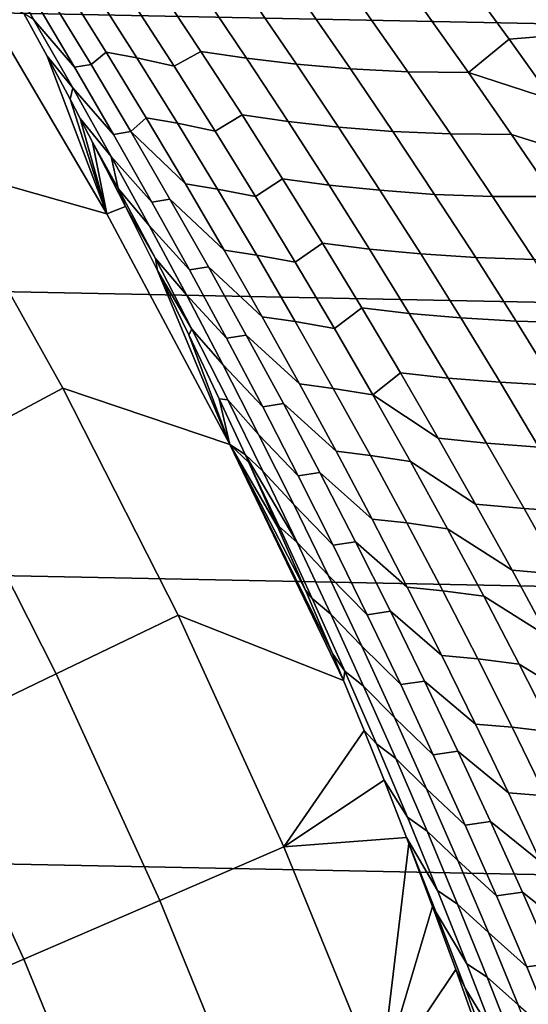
# Model space of a CAD drawing. Header units: metres. Extents: x -32 to 117, y -314 to 32.
# Tile 263 of 380: x 22.94 to 25.08, y 9.74 to 13.87. Entities that reach past the tile are written whole.
import ezdxf

# ---------------------------------------------------------------- set-up
doc = ezdxf.new("R2010")
doc.units = ezdxf.units.M
doc.layers.add('solid_24_501_064_XXX', color=7, linetype='CONTINUOUS')

msp = doc.modelspace()

# ---------------------------------------------------------------- linework, layer by layer
at = {"layer": 'solid_24_501_064_XXX'}
for points in [[(-28.252819, 16.063238, -303.5), (28.869246, 14.927042, -303.5), (29.439856, 13.767515, -303.5), (-28.869246, 14.927042, -303.5)], [(25.416836, 13.754787, -299.5), (24.826618, 14.793545, -299.5), (24.25305, 15.716221, 20), (24.873026, 14.715385, 20)], [(-28.869246, 14.927042, -303.5), (29.439856, 13.767515, -303.5), (29.963835, 12.586431, -303.5), (-29.439856, 13.767515, -303.5)], [(25.460022, 14.920466, -299.5), (24.826618, 14.793545, -299.5), (25.416836, 13.754787, -299.5), (25.759274, 14.397655, -299.5)], [(25.416836, 13.754787, -299.5), (24.873026, 14.715385, 20), (25.292612, 13.981863, 20.209557), (25.451727, 13.690129, 20)], [(23.308289, 13.054229, 84.956604), (22.752085, 14.001138, 84.956604), (22.042425, 14.165807, 92.171654), (22.601885, 13.254938, 92.171654)], [(22.833151, 14.154586, 82.722343), (23.000473, 13.86957, 82.846092), (23.172569, 13.670086, 82.517509), (23.0063, 13.950991, 82.395935)], [(24.99622, 13.787849, 78.508064), (25.269648, 13.809469, 78.215492), (25.083748, 14.061455, 78.083748), (24.811886, 14.040879, 78.377777)], [(24.825575, 13.64744, 78.875641), (24.99622, 13.787849, 78.508064), (24.811886, 14.040879, 78.377777), (24.642164, 13.905217, 78.746407)], [(23.057678, 13.715516, 83.247353), (22.959724, 13.89591, 83.112671), (22.752085, 14.001138, 84.956604), (23.308289, 13.054229, 84.956604)], [(23.242002, 13.681264, 82.105278), (23.30508, 13.733495, 81.681602), (23.134579, 14.007597, 81.558662), (23.072142, 13.961509, 81.982025)], [(23.30508, 13.733495, 81.681602), (23.434624, 13.70844, 81.299706), (23.261662, 13.981166, 81.175781), (23.134579, 14.007597, 81.558662)], [(23.434624, 13.70844, 81.299706), (23.590508, 13.673622, 80.931267), (23.415487, 13.944757, 80.806572), (23.261662, 13.981166, 81.175781)], [(23.590508, 13.673622, 80.931267), (23.703165, 13.736404, 80.527847), (23.527754, 14.001654, 80.40329), (23.415487, 13.944757, 80.806572)], [(23.703165, 13.736404, 80.527847), (23.895102, 13.707265, 80.177315), (23.717903, 13.970928, 80.051941), (23.527754, 14.001654, 80.40329)], [(23.172569, 13.670086, 82.517509), (23.242002, 13.681264, 82.105278), (23.072142, 13.961509, 81.982025), (23.0063, 13.950991, 82.395935)], [(23.895102, 13.707265, 80.177315), (24.104668, 13.682157, 79.836784), (23.925804, 13.94425, 79.710564), (23.717903, 13.970928, 80.051941)], [(24.104668, 13.682157, 79.836784), (24.330872, 13.662268, 79.506538), (24.150452, 13.922832, 79.379417), (23.925804, 13.94425, 79.710564)], [(23.165071, 13.583013, 82.967361), (23.000473, 13.86957, 82.846092), (22.959724, 13.89591, 83.112671), (23.057678, 13.715516, 83.247353)], [(24.330872, 13.662268, 79.506538), (24.571442, 13.650497, 79.185997), (24.389507, 13.909618, 79.057877), (24.150452, 13.922832, 79.379417)], [(24.571442, 13.650497, 79.185997), (24.825575, 13.64744, 78.875641), (24.642164, 13.905217, 78.746407), (24.389507, 13.909618, 79.057877)], [(23.000473, 13.86957, 82.846092), (23.165071, 13.583013, 82.967361), (23.336136, 13.387665, 82.63665), (23.172569, 13.670086, 82.517509)], [(25.17802, 13.532982, 78.636208), (25.453016, 13.555593, 78.345108), (25.269648, 13.809469, 78.215492), (24.99622, 13.787849, 78.508064)], [(-29.439856, 13.767515, -303.5), (29.963835, 12.586431, -303.5), (30.440569, 11.385158, -303.5), (-29.963835, 12.586431, -303.5)], [(24.825575, 13.64744, 78.875641), (25.17802, 13.532982, 78.636208), (24.99622, 13.787849, 78.508064)], [(23.409126, 13.39946, 82.226074), (23.472927, 13.457844, 81.802177), (23.30508, 13.733495, 81.681602), (23.242002, 13.681264, 82.105278)], [(23.472927, 13.457844, 81.802177), (23.604914, 13.434132, 81.421249), (23.434624, 13.70844, 81.299706), (23.30508, 13.733495, 81.681602)], [(23.762846, 13.400871, 81.053604), (23.875978, 13.469543, 80.650124), (23.703165, 13.736404, 80.527847), (23.590508, 13.673622, 80.931267)], [(23.875978, 13.469543, 80.650124), (24.069695, 13.441954, 80.300423), (23.895102, 13.707265, 80.177315), (23.703165, 13.736404, 80.527847)], [(23.153881, 13.535294, 83.379532), (23.057678, 13.715516, 83.247353), (23.308289, 13.054229, 84.956604)], [(23.165071, 13.583013, 82.967361), (23.057678, 13.715516, 83.247353), (23.153881, 13.535294, 83.379532)], [(23.604914, 13.434132, 81.421249), (23.762846, 13.400871, 81.053604), (23.590508, 13.673622, 80.931267), (23.434624, 13.70844, 81.299706)], [(24.069695, 13.441954, 80.300423), (24.28092, 13.418377, 79.960747), (24.104668, 13.682157, 79.836784), (23.895102, 13.707265, 80.177315)], [(23.336136, 13.387665, 82.63665), (23.409126, 13.39946, 82.226074), (23.242002, 13.681264, 82.105278), (23.172569, 13.670086, 82.517509)], [(24.28092, 13.418377, 79.960747), (24.50868, 13.399976, 79.631416), (24.330872, 13.662268, 79.506538), (24.104668, 13.682157, 79.836784)], [(24.50868, 13.399976, 79.631416), (24.750765, 13.389605, 79.311897), (24.571442, 13.650497, 79.185997), (24.330872, 13.662268, 79.506538)], [(24.750765, 13.389605, 79.311897), (25.006374, 13.387844, 79.00267), (24.825575, 13.64744, 78.875641), (24.571442, 13.650497, 79.185997)], [(24.825575, 13.64744, 78.875641), (25.006374, 13.387844, 79.00267), (25.357241, 13.276289, 78.762192), (25.17802, 13.532982, 78.636208)], [(23.326899, 13.294939, 83.086136), (23.165071, 13.583013, 82.967361), (23.153881, 13.535294, 83.379532), (23.19673, 13.454019, 83.438377)], [(23.165071, 13.583013, 82.967361), (23.326899, 13.294939, 83.086136), (23.496946, 13.103754, 82.753334), (23.336136, 13.387665, 82.63665)], [(23.19673, 13.454019, 83.438377), (23.153881, 13.535294, 83.379532), (23.308289, 13.054229, 84.956604)], [(23.248362, 13.355237, 83.509277), (23.19673, 13.454019, 83.438377), (23.308289, 13.054229, 84.956604)], [(23.326899, 13.294939, 83.086136), (23.19673, 13.454019, 83.438377), (23.248362, 13.355237, 83.509277), (23.355824, 13.160939, 83.555702)], [(23.409126, 13.39946, 82.226074), (23.638069, 13.180664, 81.920357), (23.472927, 13.457844, 81.802177)], [(23.638069, 13.180664, 81.920357), (23.77248, 13.15826, 81.540413), (23.604914, 13.434132, 81.421249), (23.472927, 13.457844, 81.802177)], [(23.932449, 13.126524, 81.173553), (24.046141, 13.201089, 80.770096), (23.875978, 13.469543, 80.650124), (23.762846, 13.400871, 81.053604)], [(24.046141, 13.201089, 80.770096), (24.241631, 13.175013, 80.421234), (24.069695, 13.441954, 80.300423), (23.875978, 13.469543, 80.650124)], [(24.241631, 13.175013, 80.421234), (24.454514, 13.152927, 80.082436), (24.28092, 13.418377, 79.960747), (24.069695, 13.441954, 80.300423)], [(23.496946, 13.103754, 82.753334), (23.573465, 13.116119, 82.344398), (23.409126, 13.39946, 82.226074), (23.336136, 13.387665, 82.63665)], [(23.409126, 13.39946, 82.226074), (23.573465, 13.116119, 82.344398), (23.800455, 12.90198, 82.036125), (23.638069, 13.180664, 81.920357)], [(23.77248, 13.15826, 81.540413), (23.932449, 13.126524, 81.173553), (23.762846, 13.400871, 81.053604), (23.604914, 13.434132, 81.421249)], [(24.454514, 13.152927, 80.082436), (24.683826, 13.135974, 79.754036), (24.50868, 13.399976, 79.631416), (24.28092, 13.418377, 79.960747)], [(24.683826, 13.135974, 79.754036), (24.927422, 13.126957, 79.435547), (24.750765, 13.389605, 79.311897), (24.50868, 13.399976, 79.631416)], [(23.386904, 13.085446, 83.699509), (23.248362, 13.355237, 83.509277), (23.308289, 13.054229, 84.956604)], [(23.355824, 13.160939, 83.555702), (23.248362, 13.355237, 83.509277), (23.386904, 13.085446, 83.699509)], [(24.927422, 13.126957, 79.435547), (25.184507, 13.126445, 79.127464), (25.006374, 13.387844, 79.00267), (24.750765, 13.389605, 79.311897)], [(25.006374, 13.387844, 79.00267), (25.184507, 13.126445, 79.127464), (25.533823, 13.017784, 78.885994), (25.357241, 13.276289, 78.762192)], [(23.326899, 13.294939, 83.086136), (23.485901, 13.005385, 83.202377), (23.654955, 12.81839, 82.867538), (23.496946, 13.103754, 82.753334)], [(23.355824, 13.160939, 83.555702), (23.485901, 13.005385, 83.202377), (23.326899, 13.294939, 83.086136)], [(23.123726, 12.322009, 92.171654), (22.601885, 13.254938, 92.171654), (22.112738, 12.968077, 99.382652), (22.623285, 12.055338, 99.382652)], [(23.825106, 12.085261, 84.956604), (23.308289, 13.054229, 84.956604), (22.601885, 13.254938, 92.171654), (23.123726, 12.322009, 92.171654)], [(24.099266, 12.8506, 81.2911), (24.213604, 12.931058, 80.887749), (24.046141, 13.201089, 80.770096), (23.932449, 13.126524, 81.173553)], [(24.213604, 12.931058, 80.887749), (24.410862, 12.906458, 80.539734), (24.241631, 13.175013, 80.421234), (24.046141, 13.201089, 80.770096)], [(23.355824, 13.160939, 83.555702), (23.386904, 13.085446, 83.699509), (23.512033, 12.866375, 83.670799)], [(23.355824, 13.160939, 83.555702), (23.512033, 12.866375, 83.670799), (23.642033, 12.714391, 83.316071), (23.485901, 13.005385, 83.202377)], [(23.800455, 12.90198, 82.036125), (23.937275, 12.880846, 81.657166), (23.77248, 13.15826, 81.540413), (23.638069, 13.180664, 81.920357)], [(23.937275, 12.880846, 81.657166), (24.099266, 12.8506, 81.2911), (23.932449, 13.126524, 81.173553), (23.77248, 13.15826, 81.540413)], [(24.410862, 12.906458, 80.539734), (24.625393, 12.885824, 80.20182), (24.454514, 13.152927, 80.082436), (24.241631, 13.175013, 80.421234)], [(24.625393, 12.885824, 80.20182), (24.856258, 12.870276, 79.874367), (24.683826, 13.135974, 79.754036), (24.454514, 13.152927, 80.082436)], [(23.654955, 12.81839, 82.867538), (23.734964, 12.831275, 82.460228), (23.573465, 13.116119, 82.344398), (23.496946, 13.103754, 82.753334)], [(23.573465, 13.116119, 82.344398), (23.734964, 12.831275, 82.460228), (23.960035, 12.621827, 82.14946), (23.800455, 12.90198, 82.036125)], [(24.856258, 12.870276, 79.874367), (25.101362, 12.862568, 79.556923), (24.927422, 13.126957, 79.435547), (24.683826, 13.135974, 79.754036)], [(25.101362, 12.862568, 79.556923), (25.359924, 12.863256, 79.25), (25.184507, 13.126445, 79.127464), (24.927422, 13.126957, 79.435547)], [(23.5217, 12.815985, 83.884682), (23.386904, 13.085446, 83.699509), (23.308289, 13.054229, 84.956604), (23.825106, 12.085261, 84.956604)], [(23.512033, 12.866375, 83.670799), (23.386904, 13.085446, 83.699509), (23.5217, 12.815985, 83.884682)], [(23.485901, 13.005385, 83.202377), (23.642033, 12.714391, 83.316071), (23.810112, 12.531611, 82.979248), (23.654955, 12.81839, 82.867538)], [(23.960035, 12.621827, 82.14946), (24.099243, 12.601924, 81.771484), (23.937275, 12.880846, 81.657166), (23.800455, 12.90198, 82.036125)], [(24.263245, 12.573129, 81.406227), (24.378315, 12.659472, 81.003067), (24.213604, 12.931058, 80.887749), (24.099266, 12.8506, 81.2911)], [(24.378315, 12.659472, 81.003067), (24.577332, 12.636309, 80.655899), (24.410862, 12.906458, 80.539734), (24.213604, 12.931058, 80.887749)], [(24.577332, 12.636309, 80.655899), (24.793509, 12.617086, 80.318886), (24.625393, 12.885824, 80.20182), (24.410862, 12.906458, 80.539734)], [(23.512033, 12.866375, 83.670799), (23.5217, 12.815985, 83.884682), (23.665318, 12.570394, 83.783295)], [(23.512033, 12.866375, 83.670799), (23.665318, 12.570394, 83.783295), (23.795242, 12.421993, 83.427185), (23.642033, 12.714391, 83.316071)], [(24.099243, 12.601924, 81.771484), (24.263245, 12.573129, 81.406227), (24.099266, 12.8506, 81.2911), (23.937275, 12.880846, 81.657166)], [(24.793509, 12.617086, 80.318886), (25.025919, 12.6029, 79.992386), (24.856258, 12.870276, 79.874367), (24.625393, 12.885824, 80.20182)], [(25.025919, 12.6029, 79.992386), (25.272532, 12.596454, 79.67601), (25.101362, 12.862568, 79.556923), (24.856258, 12.870276, 79.874367)], [(23.652828, 12.546824, 84.065056), (23.5217, 12.815985, 83.884682), (23.825106, 12.085261, 84.956604)], [(23.665318, 12.570394, 83.783295), (23.5217, 12.815985, 83.884682), (23.652828, 12.546824, 84.065056)], [(23.810112, 12.531611, 82.979248), (23.893574, 12.544967, 82.573547), (23.734964, 12.831275, 82.460228), (23.654955, 12.81839, 82.867538)], [(23.734964, 12.831275, 82.460228), (23.893574, 12.544967, 82.573547), (24.11676, 12.340241, 82.260345), (23.960035, 12.621827, 82.14946)], [(23.642033, 12.714391, 83.316071), (23.795242, 12.421993, 83.427185), (23.962368, 12.243454, 83.088432), (23.810112, 12.531611, 82.979248)], [(24.424332, 12.294148, 81.518906), (24.540224, 12.386364, 81.116013), (24.378315, 12.659472, 81.003067), (24.263245, 12.573129, 81.406227)], [(24.540224, 12.386364, 81.116013), (24.74099, 12.364596, 80.769714), (24.577332, 12.636309, 80.655899), (24.378315, 12.659472, 81.003067)], [(24.11676, 12.340241, 82.260345), (24.258335, 12.321529, 81.883354), (24.099243, 12.601924, 81.771484), (23.960035, 12.621827, 82.14946)], [(24.74099, 12.364596, 80.769714), (24.958805, 12.346742, 80.433609), (24.793509, 12.617086, 80.318886), (24.577332, 12.636309, 80.655899)], [(24.958805, 12.346742, 80.433609), (25.192757, 12.333871, 80.108078), (25.025919, 12.6029, 79.992386), (24.793509, 12.617086, 80.318886)], [(-29.963835, 12.586431, -303.5), (30.440569, 11.385158, -303.5), (30.869179, 10.16578, -303.5), (-30.440569, 11.385158, -303.5)], [(23.665318, 12.570394, 83.783295), (23.652828, 12.546824, 84.065056), (23.780354, 12.27794, 84.240837), (23.815622, 12.273032, 83.893158)], [(23.665318, 12.570394, 83.783295), (23.815622, 12.273032, 83.893158), (23.945482, 12.128229, 83.535713), (23.795242, 12.421993, 83.427185)], [(24.258335, 12.321529, 81.883354), (24.424332, 12.294148, 81.518906), (24.263245, 12.573129, 81.406227), (24.099243, 12.601924, 81.771484)], [(25.192757, 12.333871, 80.108078), (25.440872, 12.328638, 79.79277), (25.272532, 12.596454, 79.67601), (25.025919, 12.6029, 79.992386)], [(23.780354, 12.27794, 84.240837), (23.652828, 12.546824, 84.065056), (23.825106, 12.085261, 84.956604)], [(23.962368, 12.243454, 83.088432), (24.049244, 12.257231, 82.684326), (23.893574, 12.544967, 82.573547), (23.810112, 12.531611, 82.979248)], [(23.893574, 12.544967, 82.573547), (24.049244, 12.257231, 82.684326), (24.270576, 12.057259, 82.368744), (24.11676, 12.340241, 82.260345)], [(23.795242, 12.421993, 83.427185), (23.945482, 12.128229, 83.535713), (24.111673, 11.953954, 83.195068), (23.962368, 12.243454, 83.088432)], [(24.424332, 12.294148, 81.518906), (24.699276, 12.111769, 81.22657), (24.540224, 12.386364, 81.116013)], [(24.699276, 12.111769, 81.22657), (24.901781, 12.091355, 80.881149), (24.74099, 12.364596, 80.769714), (24.540224, 12.386364, 81.116013)], [(24.901781, 12.091355, 80.881149), (25.121225, 12.074824, 80.545959), (24.958805, 12.346742, 80.433609), (24.74099, 12.364596, 80.769714)], [(23.60708, 11.36857, 92.171654), (23.123726, 12.322009, 92.171654), (22.623285, 12.055338, 99.382652), (23.096178, 11.122534, 99.382652)], [(24.30179, 11.095358, 84.958054), (23.825106, 12.085261, 84.956604), (23.123726, 12.322009, 92.171654), (23.60708, 11.36857, 92.171654)], [(24.270576, 12.057259, 82.368744), (24.414495, 12.039698, 81.992737), (24.258335, 12.321529, 81.883354), (24.11676, 12.340241, 82.260345)], [(24.414495, 12.039698, 81.992737), (24.582472, 12.013694, 81.629105), (24.424332, 12.294148, 81.518906), (24.258335, 12.321529, 81.883354)], [(25.121225, 12.074824, 80.545959), (25.356714, 12.063224, 80.221397), (25.192757, 12.333871, 80.108078), (24.958805, 12.346742, 80.433609)], [(23.888489, 12.044147, 84.389832), (23.780354, 12.27794, 84.240837), (23.825106, 12.085261, 84.956604)], [(23.815622, 12.273032, 83.893158), (23.780354, 12.27794, 84.240837), (23.888489, 12.044147, 84.389832), (23.962902, 11.974328, 84.000366)], [(24.424332, 12.294148, 81.518906), (24.582472, 12.013694, 81.629105), (24.855419, 11.83572, 81.334709), (24.699276, 12.111769, 81.22657)], [(23.815622, 12.273032, 83.893158), (23.962902, 11.974328, 84.000366), (24.092703, 11.833137, 83.641624), (23.945482, 12.128229, 83.535713)], [(24.111673, 11.953954, 83.195068), (24.201921, 11.968104, 82.792534), (24.049244, 12.257231, 82.684326), (23.962368, 12.243454, 83.088432)], [(24.049244, 12.257231, 82.684326), (24.201921, 11.968104, 82.792534), (24.421438, 11.772914, 82.474648), (24.270576, 12.057259, 82.368744)], [(23.945482, 12.128229, 83.535713), (24.092703, 11.833137, 83.641624), (24.257982, 11.663146, 83.299141), (24.111673, 11.953954, 83.195068)], [(24.254906, 11.207825, 84.893608), (23.825106, 12.085261, 84.956604), (24.30179, 11.095358, 84.958054)], [(23.904272, 12.00956, 84.41156), (23.888489, 12.044147, 84.389832), (23.825106, 12.085261, 84.956604)], [(24.02462, 11.741768, 84.577126), (23.904272, 12.00956, 84.41156), (23.825106, 12.085261, 84.956604)], [(24.141474, 11.474534, 84.737732), (24.02462, 11.741768, 84.577126), (23.825106, 12.085261, 84.956604)], [(24.254906, 11.207825, 84.893608), (24.141474, 11.474534, 84.737732), (23.825106, 12.085261, 84.956604)], [(24.855419, 11.83572, 81.334709), (25.05965, 11.816619, 80.990166), (24.901781, 12.091355, 80.881149), (24.699276, 12.111769, 81.22657)], [(25.05965, 11.816619, 80.990166), (25.280716, 11.801368, 80.655907), (25.121225, 12.074824, 80.545959), (24.901781, 12.091355, 80.881149)], [(23.096178, 11.122534, 99.382652), (22.623285, 12.055338, 99.382652), (22.075237, 11.763298, 106.589211), (22.536674, 10.853091, 106.589211)], [(24.107105, 11.674319, 84.104904), (23.888489, 12.044147, 84.389832), (23.904272, 12.00956, 84.41156), (24.030979, 11.742042, 84.493996)], [(23.962902, 11.974328, 84.000366), (23.888489, 12.044147, 84.389832), (24.107105, 11.674319, 84.104904)], [(24.421438, 11.772914, 82.474648), (24.567677, 11.756466, 82.099617), (24.414495, 12.039698, 81.992737), (24.270576, 12.057259, 82.368744)], [(24.567677, 11.756466, 82.099617), (24.737612, 11.731799, 81.736801), (24.582472, 12.013694, 81.629105), (24.414495, 12.039698, 81.992737)], [(24.030979, 11.742042, 84.493996), (23.904272, 12.00956, 84.41156), (24.02462, 11.741768, 84.577126)], [(24.582472, 12.013694, 81.629105), (24.737612, 11.731799, 81.736801), (25.0086, 11.558249, 81.440414), (24.855419, 11.83572, 81.334709)], [(23.962902, 11.974328, 84.000366), (24.107105, 11.674319, 84.104904), (24.236855, 11.536751, 83.744896), (24.092703, 11.833137, 83.641624)], [(24.257982, 11.663146, 83.299141), (24.351557, 11.677624, 82.898163), (24.201921, 11.968104, 82.792534), (24.111673, 11.953954, 83.195068)], [(24.201921, 11.968104, 82.792534), (24.351557, 11.677624, 82.898163), (24.569292, 11.487242, 82.578026), (24.421438, 11.772914, 82.474648)], [(24.092703, 11.833137, 83.641624), (24.236855, 11.536751, 83.744896), (24.401241, 11.371064, 83.400635), (24.257982, 11.663146, 83.299141)], [(25.0086, 11.558249, 81.440414), (25.214546, 11.540419, 81.096756), (25.05965, 11.816619, 80.990166), (24.855419, 11.83572, 81.334709)], [(25.214546, 11.540419, 81.096756), (25.437222, 11.526402, 80.763428), (25.280716, 11.801368, 80.655907), (25.05965, 11.816619, 80.990166)], [(24.030979, 11.742042, 84.493996), (24.02462, 11.741768, 84.577126), (24.141474, 11.474534, 84.737732), (24.17037, 11.438781, 84.595818)], [(24.17037, 11.438781, 84.595818), (24.248186, 11.373039, 84.206757), (24.107105, 11.674319, 84.104904), (24.030979, 11.742042, 84.493996)], [(24.569292, 11.487242, 82.578026), (24.717825, 11.471866, 82.203972), (24.567677, 11.756466, 82.099617), (24.421438, 11.772914, 82.474648)], [(24.717825, 11.471866, 82.203972), (24.8897, 11.4485, 81.841972), (24.737612, 11.731799, 81.736801), (24.567677, 11.756466, 82.099617)], [(24.737612, 11.731799, 81.736801), (24.8897, 11.4485, 81.841972), (25.15877, 11.27939, 81.543648), (25.0086, 11.558249, 81.440414)], [(24.107105, 11.674319, 84.104904), (24.248186, 11.373039, 84.206757), (24.37789, 11.239106, 83.84552), (24.236855, 11.536751, 83.744896)], [(24.401241, 11.371064, 83.400635), (24.498098, 11.385823, 83.001183), (24.351557, 11.677624, 82.898163), (24.257982, 11.663146, 83.299141)], [(24.351557, 11.677624, 82.898163), (24.498098, 11.385823, 83.001183), (24.71409, 11.200274, 82.678856), (24.569292, 11.487242, 82.578026)], [(24.236855, 11.536751, 83.744896), (24.37789, 11.239106, 83.84552), (24.541407, 11.077744, 83.499519), (24.401241, 11.371064, 83.400635)], [(25.15877, 11.27939, 81.543648), (25.366415, 11.262787, 81.200882), (25.214546, 11.540419, 81.096756), (25.0086, 11.558249, 81.440414)], [(24.306612, 11.134294, 84.694931), (24.17037, 11.438781, 84.595818), (24.141474, 11.474534, 84.737732), (24.254906, 11.207825, 84.893608)], [(24.71409, 11.200274, 82.678856), (24.864887, 11.185933, 82.305779), (24.717825, 11.471866, 82.203972), (24.569292, 11.487242, 82.578026)], [(24.864887, 11.185933, 82.305779), (25.038683, 11.163828, 81.944603), (24.8897, 11.4485, 81.841972), (24.717825, 11.471866, 82.203972)], [(24.306612, 11.134294, 84.694931), (24.386093, 11.070523, 84.305901), (24.248186, 11.373039, 84.206757), (24.17037, 11.438781, 84.595818)], [(24.8897, 11.4485, 81.841972), (25.038683, 11.163828, 81.944603), (25.30587, 10.999173, 81.644402), (25.15877, 11.27939, 81.543648)], [(-30.440569, 11.385158, -303.5), (30.869179, 10.16578, -303.5), (31.248901, 8.930613, -303.5), (-30.869179, 10.16578, -303.5)], [(24.051142, 10.39621, 92.171654), (23.60708, 11.36857, 92.171654), (23.096178, 11.122534, 99.382652), (23.53063, 10.171217, 99.382652)], [(24.387798, 10.885458, 85.076355), (24.30179, 11.095358, 84.958054), (23.60708, 11.36857, 92.171654), (24.051142, 10.39621, 92.171654)], [(24.248186, 11.373039, 84.206757), (24.386093, 11.070523, 84.305901), (24.515759, 10.940235, 83.943481), (24.37789, 11.239106, 83.84552)], [(24.541407, 11.077744, 83.499519), (24.641497, 11.092739, 83.101578), (24.498098, 11.385823, 83.001183), (24.401241, 11.371064, 83.400635)], [(24.498098, 11.385823, 83.001183), (24.641497, 11.092739, 83.101578), (24.85578, 10.912045, 82.77713), (24.71409, 11.200274, 82.678856)], [(24.306612, 11.134294, 84.694931), (24.254906, 11.207825, 84.893608), (24.30179, 11.095358, 84.958054)], [(24.37789, 11.239106, 83.84552), (24.515759, 10.940235, 83.943481), (24.678427, 10.783216, 83.595787), (24.541407, 11.077744, 83.499519)], [(24.85578, 10.912045, 82.77713), (25.008814, 10.8987, 82.405022), (24.864887, 11.185933, 82.305779), (24.71409, 11.200274, 82.678856)], [(25.008814, 10.8987, 82.405022), (25.184507, 10.877817, 82.044662), (25.038683, 11.163828, 81.944603), (24.864887, 11.185933, 82.305779)], [(25.038683, 11.163828, 81.944603), (25.184507, 10.877817, 82.044662), (25.449854, 10.717629, 81.742653), (25.30587, 10.999173, 81.644402)], [(23.53063, 10.171217, 99.382652), (23.096178, 11.122534, 99.382652), (22.536674, 10.853091, 106.589211), (22.960602, 9.92482, 106.589211)], [(24.306612, 11.134294, 84.694931), (24.30179, 11.095358, 84.958054), (24.387798, 10.885458, 85.076355), (24.439659, 10.828613, 84.791313)], [(24.439659, 10.828613, 84.791313), (24.520779, 10.766805, 84.402328), (24.386093, 11.070523, 84.305901), (24.306612, 11.134294, 84.694931)], [(24.678427, 10.783216, 83.595787), (24.7817, 10.798403, 83.199326), (24.641497, 11.092739, 83.101578), (24.541407, 11.077744, 83.499519)], [(24.641497, 11.092739, 83.101578), (24.7817, 10.798403, 83.199326), (24.994312, 10.622587, 82.872826), (24.85578, 10.912045, 82.77713)], [(24.386093, 11.070523, 84.305901), (24.520779, 10.766805, 84.402328), (24.65041, 10.640172, 84.03875), (24.515759, 10.940235, 83.943481)], [(24.515759, 10.940235, 83.943481), (24.65041, 10.640172, 84.03875), (24.812252, 10.487512, 83.689423), (24.678427, 10.783216, 83.595787)], [(24.471767, 10.675833, 85.192001), (24.387798, 10.885458, 85.076355), (24.051142, 10.39621, 92.171654)], [(24.569464, 10.521771, 84.884956), (24.439659, 10.828613, 84.791313), (24.387798, 10.885458, 85.076355), (24.471767, 10.675833, 85.192001)], [(24.994312, 10.622587, 82.872826), (25.149551, 10.610196, 82.501671), (25.008814, 10.8987, 82.405022), (24.85578, 10.912045, 82.77713)], [(25.149551, 10.610196, 82.501671), (25.327118, 10.5905, 82.142136), (25.184507, 10.877817, 82.044662), (25.008814, 10.8987, 82.405022)], [(22.960602, 9.92482, 106.589211), (22.536674, 10.853091, 106.589211), (21.9286, 10.560257, 113.790924), (22.341089, 9.657033, 113.790924)], [(24.569464, 10.521771, 84.884956), (24.652191, 10.461915, 84.49601), (24.520779, 10.766805, 84.402328), (24.439659, 10.828613, 84.791313)], [(24.812252, 10.487512, 83.689423), (24.918657, 10.502847, 83.294418), (24.7817, 10.798403, 83.199326), (24.678427, 10.783216, 83.595787)], [(24.7817, 10.798403, 83.199326), (24.918657, 10.502847, 83.294418), (25.129637, 10.331928, 82.965927), (24.994312, 10.622587, 82.872826)], [(24.520779, 10.766805, 84.402328), (24.652191, 10.461915, 84.49601), (24.781797, 10.338948, 84.131317), (24.65041, 10.640172, 84.03875)], [(24.565559, 10.435829, 85.321419), (24.471767, 10.675833, 85.192001), (24.051142, 10.39621, 92.171654)], [(24.695974, 10.2138, 84.975853), (24.569464, 10.521771, 84.884956), (24.471767, 10.675833, 85.192001), (24.565559, 10.435829, 85.321419)], [(24.65041, 10.640172, 84.03875), (24.781797, 10.338948, 84.131317), (24.942835, 10.190663, 83.780403), (24.812252, 10.487512, 83.689423)], [(25.129637, 10.331928, 82.965927), (25.28705, 10.320456, 82.595726), (25.149551, 10.610196, 82.501671), (24.994312, 10.622587, 82.872826)], [(24.695974, 10.2138, 84.975853), (24.780283, 10.155888, 84.586945), (24.652191, 10.461915, 84.49601), (24.569464, 10.521771, 84.884956)], [(24.942835, 10.190663, 83.780403), (25.052317, 10.206103, 83.386841), (24.918657, 10.502847, 83.294418), (24.812252, 10.487512, 83.689423)], [(24.918657, 10.502847, 83.294418), (25.052317, 10.206103, 83.386841), (25.261703, 10.040099, 83.056412), (25.129637, 10.331928, 82.965927)], [(24.652191, 10.461915, 84.49601), (24.780283, 10.155888, 84.586945), (24.909868, 10.036593, 84.221169), (24.781797, 10.338948, 84.131317)], [(24.575317, 10.410494, 85.334885), (24.565559, 10.435829, 85.321419), (24.051142, 10.39621, 92.171654), (24.455173, 9.406547, 92.171654)], [(24.675621, 10.145827, 85.473152), (24.565559, 10.435829, 85.321419), (24.575317, 10.410494, 85.334885)], [(24.690859, 10.120331, 85.41227), (24.565559, 10.435829, 85.321419), (24.675621, 10.145827, 85.473152)], [(24.819143, 9.904729, 85.063972), (24.695974, 10.2138, 84.975853), (24.565559, 10.435829, 85.321419), (24.690859, 10.120331, 85.41227)], [(24.455173, 9.406547, 92.171654), (24.051142, 10.39621, 92.171654), (23.53063, 10.171217, 99.382652), (23.925919, 9.202971, 99.382652)], [(24.675621, 10.145827, 85.473152), (24.575317, 10.410494, 85.334885), (24.455173, 9.406547, 92.171654)], [(24.781797, 10.338948, 84.131317), (24.909868, 10.036593, 84.221169), (25.070126, 9.892698, 83.868729), (24.942835, 10.190663, 83.780403)], [(24.819143, 9.904729, 85.063972), (24.905005, 9.84875, 84.675117), (24.780283, 10.155888, 84.586945), (24.695974, 10.2138, 84.975853)], [(23.925919, 9.202971, 99.382652), (23.53063, 10.171217, 99.382652), (22.960602, 9.92482, 106.589211), (23.346313, 8.98003, 106.589211)], [(25.070126, 9.892698, 83.868729), (25.182627, 9.908202, 83.476562), (25.052317, 10.206103, 83.386841), (24.942835, 10.190663, 83.780403)], [(25.052317, 10.206103, 83.386841), (25.182627, 9.908202, 83.476562), (25.390459, 9.747129, 83.144279), (25.261703, 10.040099, 83.056412)], [(-30.869179, 10.16578, -303.5), (31.248901, 8.930613, -303.5), (31.579252, 7.6812, -303.5), (-31.248901, 8.930613, -303.5)], [(24.77273, 9.881874, 85.606781), (24.675621, 10.145827, 85.473152), (24.455173, 9.406547, 92.171654)], [(24.812719, 9.803693, 85.500427), (24.690859, 10.120331, 85.41227), (24.675621, 10.145827, 85.473152), (24.77273, 9.881874, 85.606781)], [(24.780283, 10.155888, 84.586945), (24.905005, 9.84875, 84.675117), (25.034573, 9.733139, 84.308296), (24.909868, 10.036593, 84.221169)], [(24.690859, 10.120331, 85.41227), (24.812719, 9.803693, 85.500427), (24.938923, 9.594603, 85.149323), (24.819143, 9.904729, 85.063972)], [(24.909868, 10.036593, 84.221169), (25.034573, 9.733139, 84.308296), (25.194071, 9.593647, 83.954376), (25.070126, 9.892698, 83.868729)], [(23.346313, 8.98003, 106.589211), (22.960602, 9.92482, 106.589211), (22.341089, 9.657033, 113.790924), (22.716394, 8.737735, 113.790924)], [(24.866709, 9.618586, 85.735977), (24.77273, 9.881874, 85.606781), (24.455173, 9.406547, 92.171654)], [(24.931091, 9.486, 85.585709), (24.812719, 9.803693, 85.500427), (24.77273, 9.881874, 85.606781), (24.866709, 9.618586, 85.735977)], [(24.938923, 9.594603, 85.149323), (25.026304, 9.540545, 84.760513), (24.905005, 9.84875, 84.675117), (24.819143, 9.904729, 85.063972)], [(25.194071, 9.593647, 83.954376), (25.309534, 9.609173, 83.563583), (25.182627, 9.908202, 83.476562), (25.070126, 9.892698, 83.868729)], [(24.905005, 9.84875, 84.675117), (25.026304, 9.540545, 84.760513), (25.155863, 9.428625, 84.392685), (25.034573, 9.733139, 84.308296)], [(24.812719, 9.803693, 85.500427), (24.931091, 9.486, 85.585709), (25.055265, 9.283468, 85.231895), (24.938923, 9.594603, 85.149323)]]:
    msp.add_3dface(points, dxfattribs=at)

doc.saveas('drawing.dxf')
